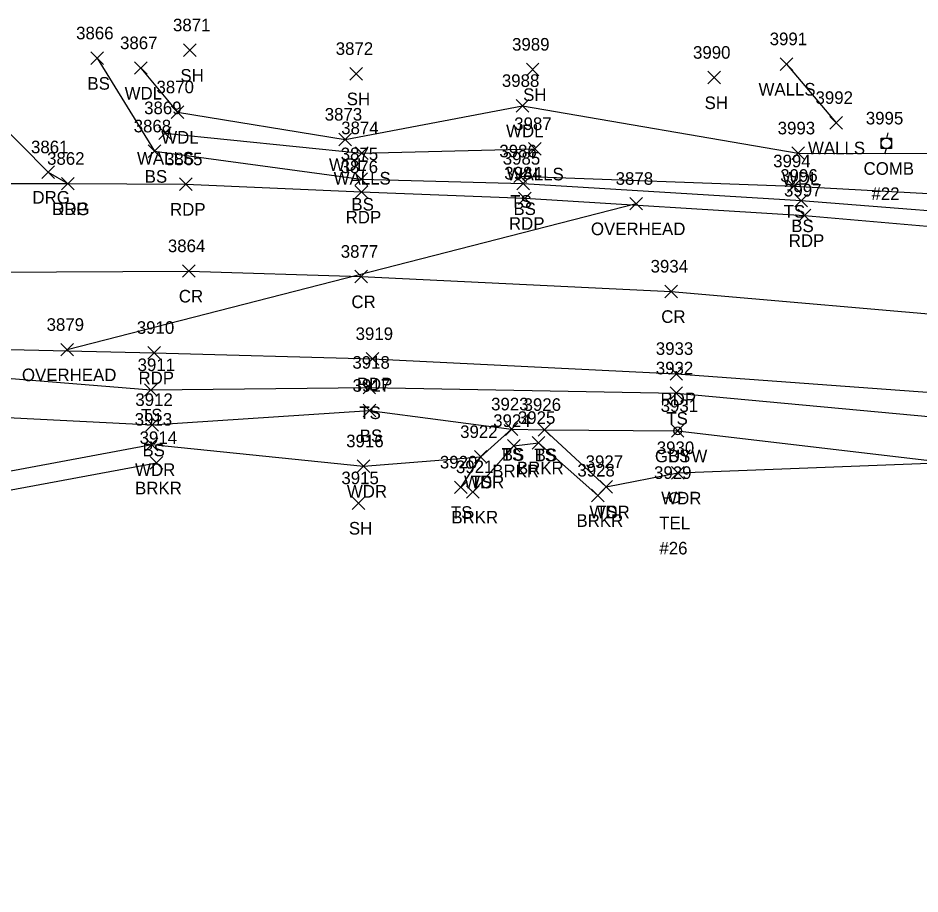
# Model space of a CAD drawing. Extents: x 1611797 to 1633212, y 298978 to 305475.
# Drawn here: x 1618386.4 to 1618529.7, y 301570.9 to 301710.1 of the extents above; entities that cross this region are included whole.
import ezdxf

# ---------------------------------------------------------------- set-up
doc = ezdxf.new("R2010")
doc.units = 0
for name, color, linetype in [('L_A', 7, 'Continuous'), ('L_I', 7, 'Continuous'), ('L_TIC', 7, 'Continuous'), ('LAWA', 7, 'Continuous'), ('LAWE', 7, 'Continuous'), ('LELB', 7, 'Continuous'), ('LWS', 7, 'Continuous'), ('P_A', 7, 'Continuous'), ('P_I', 7, 'Continuous'), ('P_TIC', 7, 'Continuous'), ('PET', 7, 'Continuous'), ('PRC', 7, 'Continuous'), ('R_A', 7, 'Continuous'), ('R_I', 7, 'Continuous'), ('R_TIC', 7, 'Continuous'), ('RDG', 7, 'Continuous'), ('U_A', 7, 'Continuous'), ('U_C', 7, 'Continuous'), ('U_I', 7, 'Continuous'), ('U_TIC', 7, 'Continuous'), ('UCO', 7, 'Continuous'), ('UP', 7, 'Continuous'), ('UPGW', 7, 'Continuous')]:
    doc.layers.add(name, color=color, linetype=linetype)

msp = doc.modelspace()

# ---------------------------------------------------------------- linework, layer by layer
at = {"layer": 'L_TIC'}
for points in [[(1618412.7, 301703.95), (1618414.7, 301705.95)], [(1618414.7, 301703.95), (1618412.7, 301705.95)], [(1618397.98, 301702.67), (1618399.98, 301704.67)], [(1618399.98, 301702.67), (1618397.98, 301704.67)], [(1618404.91, 301701.11), (1618406.91, 301703.11)], [(1618406.91, 301701.11), (1618404.91, 301703.11)], [(1618467.16, 301700.88), (1618469.16, 301702.88)], [(1618469.16, 301700.88), (1618467.16, 301702.88)], [(1618507.51, 301701.74), (1618509.51, 301703.74)], [(1618509.51, 301701.74), (1618507.51, 301703.74)], [(1618439.13, 301700.2), (1618441.13, 301702.2)], [(1618441.13, 301700.2), (1618439.13, 301702.2)], [(1618495.99, 301699.59), (1618497.99, 301701.59)], [(1618497.99, 301699.59), (1618495.99, 301701.59)], [(1618465.53, 301695.11), (1618467.53, 301697.11)], [(1618467.53, 301695.11), (1618465.53, 301697.11)], [(1618410.74, 301694.1), (1618412.74, 301696.1)], [(1618412.74, 301694.1), (1618410.74, 301696.1)], [(1618515.37, 301692.41), (1618517.37, 301694.41)], [(1618517.37, 301692.41), (1618515.37, 301694.41)], [(1618408.74, 301690.78), (1618410.74, 301692.78)], [(1618410.74, 301690.78), (1618408.74, 301692.78)], [(1618437.38, 301689.76), (1618439.38, 301691.76)], [(1618439.38, 301689.76), (1618437.38, 301691.76)], [(1618467.49, 301688.26), (1618469.49, 301690.26)], [(1618469.49, 301688.26), (1618467.49, 301690.26)], [(1618407.08, 301687.89), (1618409.08, 301689.89)], [(1618409.08, 301687.89), (1618407.08, 301689.89)], [(1618440, 301687.6), (1618442, 301689.6)], [(1618442, 301687.6), (1618440, 301689.6)], [(1618509.35, 301687.57), (1618511.35, 301689.57)], [(1618511.35, 301687.57), (1618509.35, 301689.57)], [(1618465.18, 301683.92), (1618467.18, 301685.92)], [(1618467.18, 301683.92), (1618465.18, 301685.92)], [(1618439.92, 301683.47), (1618441.92, 301685.47)], [(1618441.92, 301683.47), (1618439.92, 301685.47)], [(1618465.67, 301682.76), (1618467.67, 301684.76)], [(1618467.67, 301682.76), (1618465.67, 301684.76)], [(1618508.64, 301682.34), (1618510.64, 301684.34)], [(1618510.64, 301682.34), (1618508.64, 301684.34)], [(1618509.81, 301680.04), (1618511.81, 301682.04)], [(1618511.81, 301680.04), (1618509.81, 301682.04)], [(1618406.51, 301649.96), (1618408.51, 301651.96)], [(1618408.51, 301649.96), (1618406.51, 301651.96)], [(1618441.21, 301650.34), (1618443.21, 301652.34)], [(1618443.21, 301650.34), (1618441.21, 301652.34)], [(1618489.99, 301649.44), (1618491.99, 301651.44)], [(1618491.99, 301649.44), (1618489.99, 301651.44)], [(1618441.25, 301646.68), (1618443.25, 301648.68)], [(1618443.25, 301646.68), (1618441.25, 301648.68)], [(1618406.72, 301644.42), (1618408.72, 301646.42)], [(1618408.72, 301644.42), (1618406.72, 301646.42)], [(1618463.82, 301643.72), (1618465.82, 301645.72)], [(1618465.82, 301643.72), (1618463.82, 301645.72)], [(1618463.82, 301643.72), (1618465.82, 301645.72)], [(1618465.82, 301643.72), (1618463.82, 301645.72)], [(1618469.03, 301643.64), (1618471.03, 301645.64)], [(1618471.03, 301643.64), (1618469.03, 301645.64)], [(1618469.03, 301643.64), (1618471.03, 301645.64)], [(1618471.03, 301643.64), (1618469.03, 301645.64)], [(1618490.2, 301643.47), (1618492.2, 301645.47)], [(1618492.2, 301643.47), (1618490.2, 301645.47)], [(1618406.63, 301641.3), (1618408.63, 301643.3)], [(1618408.63, 301641.3), (1618406.63, 301643.3)], [(1618464.15, 301641.09), (1618466.15, 301643.09)], [(1618466.15, 301641.09), (1618464.15, 301643.09)], [(1618468.07, 301641.57), (1618470.07, 301643.57)], [(1618470.07, 301641.57), (1618468.07, 301643.57)], [(1618458.9, 301639.33), (1618460.9, 301641.33)], [(1618460.9, 301639.33), (1618458.9, 301641.33)], [(1618458.9, 301639.33), (1618460.9, 301641.33)], [(1618460.9, 301639.33), (1618458.9, 301641.33)], [(1618407.4, 301638.38), (1618409.4, 301640.38)], [(1618409.4, 301638.38), (1618407.4, 301640.38)], [(1618440.28, 301637.86), (1618442.28, 301639.86)], [(1618442.28, 301637.86), (1618440.28, 301639.86)], [(1618490.23, 301636.78), (1618492.23, 301638.78)], [(1618492.23, 301636.78), (1618490.23, 301638.78)], [(1618455.76, 301634.49), (1618457.76, 301636.49)], [(1618457.76, 301634.49), (1618455.76, 301636.49)], [(1618457.66, 301633.75), (1618459.66, 301635.75)], [(1618459.66, 301633.75), (1618457.66, 301635.75)], [(1618478.84, 301634.57), (1618480.84, 301636.57)], [(1618480.84, 301634.57), (1618478.84, 301636.57)], [(1618478.84, 301634.57), (1618480.84, 301636.57)], [(1618480.84, 301634.57), (1618478.84, 301636.57)], [(1618477.53, 301633.21), (1618479.53, 301635.21)], [(1618479.53, 301633.21), (1618477.53, 301635.21)], [(1618439.47, 301631.99), (1618441.47, 301633.99)], [(1618441.47, 301631.99), (1618439.47, 301633.99)]]:
    msp.add_lwpolyline(points, dxfattribs=at)
at = {"layer": 'LAWA'}
for points in [[(1618405.91, 301702.11), (1618411.74, 301695.1), (1618438.38, 301690.76), (1618466.53, 301696.11), (1618510.35, 301688.57), (1618554.46, 301688.48), (1618579.17, 301685.83), (1618591.72, 301683.07), (1618619.85, 301680.97), (1618655.01, 301672.78)], [(1618079.53, 301581.43), (1618113.39, 301597.23), (1618131.95, 301607.8), (1618161.19, 301610.8), (1618197.78, 301611.13), (1618243.5, 301626.93), (1618278.82, 301631.79), (1618317.64, 301633.43), (1618349.77, 301641.33), (1618364.34, 301639.3), (1618378.66, 301636.89), (1618407.63, 301642.3), (1618441.28, 301638.86), (1618459.9, 301640.33)], [(1618479.84, 301635.57), (1618491.23, 301637.78), (1618533.93, 301639.42), (1618570.27, 301638.75), (1618593.22, 301638.21)]]:
    msp.add_lwpolyline(points, dxfattribs=at)
at = {"layer": 'LAWE'}
for points in [[(1618458.66, 301634.75), (1618465.15, 301642.09), (1618469.07, 301642.57), (1618478.53, 301634.21)], [(1618344.52, 301638.17), (1618363.57, 301636.7), (1618380.1, 301634.13), (1618408.4, 301639.38)]]:
    msp.add_lwpolyline(points, dxfattribs=at)
at = {"layer": 'LELB'}
for points in [[(1618398.98, 301703.67), (1618408.08, 301688.89), (1618440.92, 301684.47), (1618466.67, 301683.76), (1618510.81, 301681.04), (1618548.47, 301678.09), (1618581.67, 301676.93), (1618591.72, 301683.07)], [(1618466.18, 301684.92), (1618509.64, 301683.34), (1618549.55, 301681.18), (1618580.79, 301680.38), (1618591.72, 301683.07)], [(1618138.31, 301618.5), (1618159.92, 301619.95), (1618198.52, 301626.57), (1618237.98, 301642.02), (1618282.56, 301649.26), (1618316.4, 301651.75), (1618378.1, 301653.36), (1618407.51, 301650.96), (1618442.21, 301651.34), (1618490.99, 301650.44), (1618537.37, 301646.17), (1618570.02, 301642.31), (1618595.29, 301641.3), (1618624.38, 301636.74), (1618628.91, 301633.54), (1618629.16, 301628.34)], [(1618266.84, 301640.62), (1618282.82, 301642), (1618316.28, 301644.3), (1618378.44, 301646.88), (1618407.72, 301645.42), (1618442.25, 301647.68), (1618464.82, 301644.72), (1618470.03, 301644.64), (1618491.2, 301644.47), (1618533.93, 301639.42)], [(1618456.76, 301635.49), (1618459.9, 301640.33), (1618464.82, 301644.72)], [(1618470.03, 301644.64), (1618479.84, 301635.57)]]:
    msp.add_lwpolyline(points, dxfattribs=at)
at = {"layer": 'LWS'}
for points in [[(1618508.51, 301702.74), (1618516.37, 301693.41)], [(1618409.74, 301691.78), (1618441, 301688.6), (1618468.49, 301689.26)]]:
    msp.add_lwpolyline(points, dxfattribs=at)
at = {"layer": 'P_TIC'}
for points in [[(1618393.32, 301682.74), (1618395.32, 301684.74)], [(1618395.32, 301682.74), (1618393.32, 301684.74)], [(1618412.06, 301682.66), (1618414.06, 301684.66)], [(1618414.06, 301682.66), (1618412.06, 301684.66)], [(1618439.96, 301681.42), (1618441.96, 301683.42)], [(1618441.96, 301681.42), (1618439.96, 301683.42)], [(1618465.91, 301680.41), (1618467.91, 301682.41)], [(1618467.91, 301680.41), (1618465.91, 301682.41)], [(1618510.36, 301677.7), (1618512.36, 301679.7)], [(1618512.36, 301677.7), (1618510.36, 301679.7)], [(1618412.51, 301668.86), (1618414.51, 301670.86)], [(1618414.51, 301668.86), (1618412.51, 301670.86)], [(1618439.93, 301667.97), (1618441.93, 301669.97)], [(1618441.93, 301667.97), (1618439.93, 301669.97)], [(1618489.16, 301665.62), (1618491.16, 301667.62)], [(1618491.16, 301665.62), (1618489.16, 301667.62)], [(1618407.04, 301655.88), (1618409.04, 301657.88)], [(1618409.04, 301655.88), (1618407.04, 301657.88)], [(1618441.73, 301654.9), (1618443.73, 301656.9)], [(1618443.73, 301654.9), (1618441.73, 301656.9)], [(1618489.99, 301652.54), (1618491.99, 301654.54)], [(1618491.99, 301652.54), (1618489.99, 301654.54)]]:
    msp.add_lwpolyline(points, dxfattribs=at)
at = {"layer": 'PET'}
for points in [[(1618367.85, 301683.76), (1618394.32, 301683.74), (1618413.06, 301683.66), (1618440.96, 301682.42), (1618466.91, 301681.41), (1618511.36, 301678.7), (1618547.91, 301675.5), (1618587.28, 301671.12), (1618618.1, 301667.16), (1618661.88, 301660.13), (1618695.27, 301653.75), (1618727.83, 301646.81), (1618759.34, 301639.58), (1618793.96, 301631.7), (1618805.96, 301628.71), (1618808.22, 301629.02), (1618837.64, 301622.08), (1618840.38, 301620.42), (1618872.9, 301612.7), (1618904.33, 301605.02), (1618942.45, 301596.77)], [(1618378.13, 301657.53), (1618408.04, 301656.88), (1618442.73, 301655.9), (1618490.99, 301653.54), (1618538.08, 301650.07), (1618570.49, 301647.26), (1618595.97, 301644.13), (1618627.51, 301639.35), (1618641.85, 301636.75), (1618657.75, 301634.03), (1618692.86, 301627.08), (1618725.22, 301619.89), (1618760.24, 301611.52), (1618810.5, 301598.85), (1618857.61, 301587.58), (1618888.23, 301580.37), (1618933.16, 301570.89)]]:
    msp.add_lwpolyline(points, dxfattribs=at)
at = {"layer": 'PRC'}
msp.add_lwpolyline([(1618381.95, 301669.67), (1618413.51, 301669.86), (1618440.93, 301668.97), (1618490.16, 301666.62), (1618540.2, 301662.27), (1618571.53, 301659.06), (1618608.62, 301654.38), (1618629.18, 301651.35), (1618659.85, 301646.13), (1618695.48, 301639.12), (1618723.24, 301632.84), (1618756.17, 301625.36), (1618790.07, 301617.38), (1618817.98, 301610.52), (1618868.61, 301598.22), (1618901.02, 301590.58), (1618940.05, 301582.59)], dxfattribs=at)
at = {"layer": 'R_TIC'}
for points in [[(1618390.19, 301684.57), (1618392.19, 301686.57)], [(1618392.19, 301684.57), (1618390.19, 301686.57)], [(1618393.32, 301682.74), (1618395.32, 301684.74)], [(1618395.32, 301682.74), (1618393.32, 301684.74)]]:
    msp.add_lwpolyline(points, dxfattribs=at)
at = {"layer": 'RDG'}
msp.add_lwpolyline([(1618380.71, 301710.05), (1618382.41, 301694.4), (1618391.19, 301685.57), (1618394.32, 301683.74)], dxfattribs=at)
at = {"layer": 'U_TIC'}
for points in [[(1618483.61, 301679.56), (1618485.61, 301681.56)], [(1618485.61, 301679.56), (1618483.61, 301681.56)], [(1618393.2, 301656.36), (1618395.2, 301658.36)], [(1618395.2, 301656.36), (1618393.2, 301658.36)]]:
    msp.add_lwpolyline(points, dxfattribs=at)
at = {"layer": 'UCO'}
msp.add_lwpolyline([(1618484.61, 301680.56), (1618394.2, 301657.36)], dxfattribs=at)
at = {"layer": 'UP'}
for p, q in [((1618524.61, 301691.82), (1618524.36, 301690.99)), ((1618523.53, 301689.32), (1618523.53, 301690.99)), ((1618523.53, 301690.99), (1618525.19, 301690.99)), ((1618524.36, 301690.15), (1618524.36, 301690.15)), ((1618525.19, 301690.99), (1618525.19, 301689.32)), ((1618525.19, 301689.32), (1618523.53, 301689.32)), ((1618524.11, 301688.49), (1618524.36, 301689.32)), ((1618489.06, 301633.82), (1618489.88, 301633.82)), ((1618490.72, 301633.83), (1618490.72, 301633.83)), ((1618492.38, 301633.83), (1618491.55, 301633.83)), ((1618491.55, 301633.83), (1618491.55, 301633.83)), ((1618492.38, 301633.83), (1618492.38, 301633.83))]:
    msp.add_line(p, q, dxfattribs=at)
for centre in [(1618524.36, 301690.15), (1618490.72, 301633.83)]:
    msp.add_circle(centre, 0.833, dxfattribs=at)
at = {"layer": 'UPGW'}
for radius in [0.625, 0.0833]:
    msp.add_circle((1618491.2, 301644.47), radius, dxfattribs=at)

# ---------------------------------------------------------------- texts
at = {"layer": 'L_A'}
for s, p in [('SH', (1618412.19, 301699.95)), ('BS', (1618397.42, 301698.67)), ('WDL', (1618403.33, 301697.11)), ('SH', (1618466.65, 301696.88)), ('WALLS', (1618504.05, 301697.74)), ('SH', (1618438.62, 301696.2)), ('SH', (1618495.48, 301695.59)), ('WDL', (1618463.94, 301691.11)), ('WDL', (1618409.15, 301690.1)), ('WALLS', (1618511.91, 301688.41)), ('WALLS', (1618405.29, 301686.78)), ('WDL', (1618435.8, 301685.76)), ('BS', (1618406.52, 301683.89)), ('WALLS', (1618464.03, 301684.26)), ('WALLS', (1618436.54, 301683.6)), ('WDL', (1618507.77, 301683.57)), ('BS', (1618439.36, 301679.47)), ('TS', (1618464.59, 301679.92)), ('BS', (1618465.11, 301678.76)), ('TS', (1618508.05, 301678.34)), ('BS', (1618509.25, 301676.04)), ('TS', (1618405.92, 301645.96)), ('TS', (1618440.62, 301646.34)), ('TS', (1618489.4, 301645.44)), ('BS', (1618440.69, 301642.68)), ('BS', (1618406.16, 301640.42)), ('TS', (1618463.23, 301639.72)), ('BS', (1618463.26, 301639.72)), ('TS', (1618468.44, 301639.64)), ('BS', (1618468.47, 301639.64)), ('BS', (1618489.64, 301639.47)), ('WDR', (1618404.99, 301637.3)), ('BRKR', (1618461.74, 301637.09)), ('BRKR', (1618465.66, 301637.57)), ('WDR', (1618457.26, 301635.33)), ('TS', (1618458.31, 301635.33)), ('BRKR', (1618404.99, 301634.38)), ('WDR', (1618438.64, 301633.86)), ('WDR', (1618488.59, 301632.78)), ('TS', (1618455.17, 301630.49)), ('BRKR', (1618455.25, 301629.75)), ('BRKR', (1618475.12, 301629.21)), ('WDR', (1618477.2, 301630.57)), ('TS', (1618478.25, 301630.57)), ('SH', (1618438.96, 301627.99))]:
    msp.add_text(s, height=2, dxfattribs=at).set_placement(p)
at = {"layer": 'L_I'}
for s, p in [('3866', (1618395.62, 301706.67)), ('3871', (1618411.01, 301707.95)), ('3867', (1618402.6, 301705.11)), ('3991', (1618505.82, 301705.74)), ('3872', (1618436.87, 301704.2)), ('3989', (1618464.89, 301704.88)), ('3990', (1618493.64, 301703.59)), ('3870', (1618408.39, 301698.1)), ('3988', (1618463.27, 301699.11)), ('3992', (1618513.11, 301696.41)), ('3869', (1618406.43, 301694.78)), ('3873', (1618435.12, 301693.76)), ('3987', (1618465.23, 301692.26)), ('3868', (1618404.77, 301691.89)), ('3874', (1618437.74, 301691.6)), ('3993', (1618507.09, 301691.57)), ('3986', (1618462.87, 301687.92)), ('3875', (1618437.66, 301687.47)), ('3985', (1618463.41, 301686.76)), ('3994', (1618506.38, 301686.34)), ('3996', (1618507.5, 301684.04)), ('3911', (1618405.39, 301653.96)), ('3918', (1618439.52, 301654.34)), ('3932', (1618487.73, 301653.44)), ('3917', (1618439.55, 301650.68)), ('3912', (1618405.03, 301648.42)), ('3923', (1618461.56, 301647.72)), ('3923', (1618461.56, 301647.72)), ('3926', (1618466.72, 301647.64)), ('3926', (1618466.72, 301647.64)), ('3931', (1618488.5, 301647.47)), ('3913', (1618404.93, 301645.3)), ('3924', (1618461.89, 301645.09)), ('3925', (1618465.81, 301645.57)), ('3914', (1618405.71, 301642.38)), ('3922', (1618456.64, 301643.33)), ('3922', (1618456.64, 301643.33)), ('3916', (1618438.53, 301641.86)), ('3930', (1618487.88, 301640.78)), ('3920', (1618453.42, 301638.49)), ('3927', (1618476.58, 301638.57)), ('3927', (1618476.58, 301638.57)), ('3921', (1618455.97, 301637.75)), ('3928', (1618475.27, 301637.21)), ('3915', (1618437.77, 301635.99))]:
    msp.add_text(s, height=2, dxfattribs=at).set_placement(p)
at = {"layer": 'P_A'}
for s, p in [('RDP', (1618391.8, 301678.74)), ('RDP', (1618410.54, 301678.66)), ('RDP', (1618438.45, 301677.42)), ('RDP', (1618464.39, 301676.41)), ('RDP', (1618508.85, 301673.7)), ('CR', (1618411.94, 301664.86)), ('CR', (1618439.36, 301663.97)), ('CR', (1618488.59, 301661.62)), ('RDP', (1618405.53, 301651.88)), ('RDP', (1618440.22, 301650.9)), ('RDP', (1618488.48, 301648.54))]:
    msp.add_text(s, height=2, dxfattribs=at).set_placement(p)
at = {"layer": 'P_I'}
for s, p in [('3862', (1618391.01, 301686.74)), ('3865', (1618409.75, 301686.66)), ('3876', (1618437.64, 301685.42)), ('3984', (1618463.65, 301684.41)), ('3997', (1618508.1, 301681.7)), ('3864', (1618410.2, 301672.86)), ('3877', (1618437.67, 301671.97)), ('3934', (1618486.9, 301669.62)), ('3910', (1618405.26, 301659.88)), ('3919', (1618440.03, 301658.9)), ('3933', (1618487.73, 301656.54))]:
    msp.add_text(s, height=2, dxfattribs=at).set_placement(p)
at = {"layer": 'R_A'}
for p in [(1618388.68, 301680.57), (1618391.8, 301678.74)]:
    msp.add_text('DRG', height=2, dxfattribs=at).set_placement(p)
at = {"layer": 'R_I'}
for s, p in [('3861', (1618388.45, 301688.57)), ('3862', (1618391.01, 301686.74))]:
    msp.add_text(s, height=2, dxfattribs=at).set_placement(p)
at = {"layer": 'U_A'}
for s, p in [('COMB', (1618520.74, 301685.15)), ('OVERHEAD', (1618477.42, 301675.56)), ('OVERHEAD', (1618387.01, 301652.36)), ('GUYW', (1618487.59, 301639.47)), ('TEL', (1618488.27, 301628.83))]:
    msp.add_text(s, height=2, dxfattribs=at).set_placement(p)
at = {"layer": 'U_C'}
for s, p in [('#22', (1618522, 301681.15)), ('#26', (1618488.3, 301624.83))]:
    msp.add_text(s, height=2, dxfattribs=at).set_placement(p)
at = {"layer": 'U_I'}
for s, p in [('3995', (1618521.1, 301693.15)), ('3878', (1618481.35, 301683.56)), ('3879', (1618390.93, 301660.36)), ('3931', (1618488.5, 301647.47)), ('3929', (1618487.45, 301636.83))]:
    msp.add_text(s, height=2, dxfattribs=at).set_placement(p)

doc.saveas('drawing.dxf')
